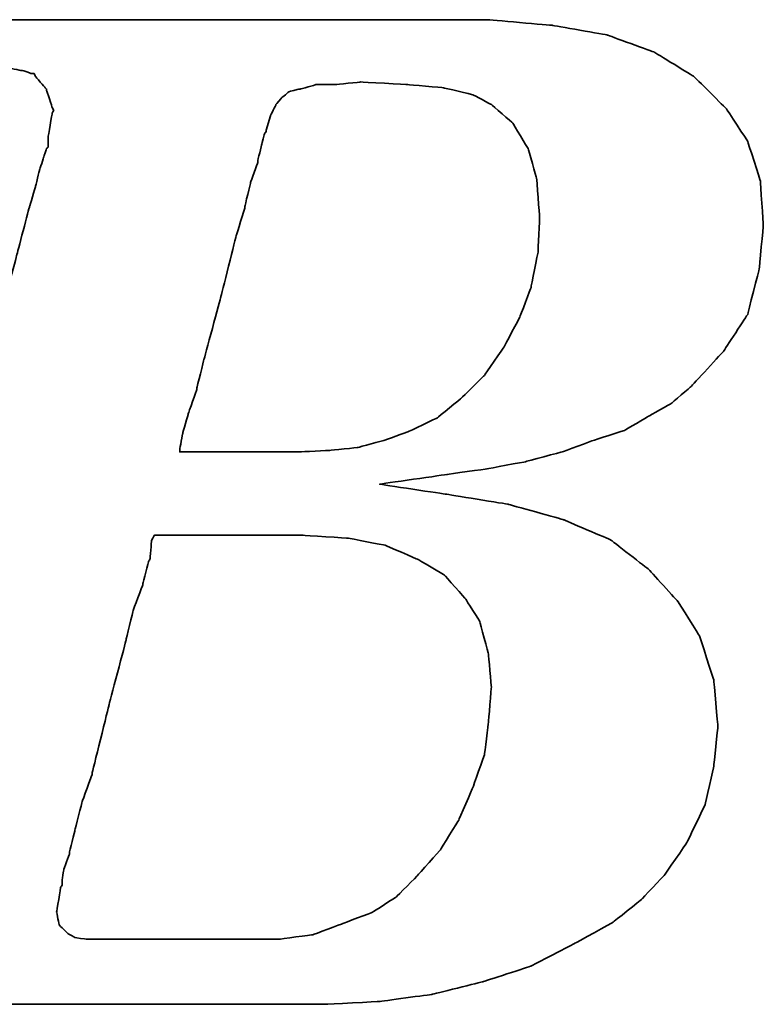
# Model space of a CAD drawing. Header units: millimetres. Extents: x -212 to 3135, y -1694 to 860.
# Tile 450 of 565: x 1078.74 to 1081.84, y -894.16 to -890.05. Entities that reach past the tile are written whole.
import ezdxf

# ---------------------------------------------------------------- set-up
doc = ezdxf.new("R2010")
doc.units = ezdxf.units.MM
doc.layers.add('DIM', color=4, linetype='CONTINUOUS')
doc.layers.add('layer 1', color=7, linetype='CONTINUOUS')

# ---------------------------------------------------------------- blocks, each defined once
blk = doc.blocks.new('TBI MOTION logo(完整正式版)')
at = {"layer": 'layer 1', "color": 22, "lineweight": 35}
for points, knots in [([(-64.65375, -6.86375), (-64.65375, -6.86375), (-64.84375, -7.29625), (-64.84375, -7.29625), (-64.84375, -7.29625), (-64.84375, -7.29625), (-64.86875, -7.34375), (-64.86875, -7.34375), (-64.86875, -7.34375), (-64.86875, -7.34375), (-64.86875, -7.36875), (-64.86875, -7.36875), (-64.86875, -7.36875), (-64.86875, -7.36875), (-65.15375, -7.65375), (-65.15375, -7.65375), (-65.15375, -7.65375), (-65.15375, -7.65375), (-65.17875, -7.65375), (-65.17875, -7.65375), (-65.17875, -7.65375), (-65.17875, -7.65375), (-65.20375, -7.67875), (-65.20375, -7.67875), (-65.20375, -7.67875), (-65.20375, -7.67875), (-65.58875, -7.87125), (-65.58875, -7.87125), (-65.58875, -7.87125), (-65.58875, -7.87125), (-65.63375, -7.87125), (-65.63375, -7.87125), (-65.63375, -7.87125), (-65.63375, -7.87125), (-65.65875, -7.89375), (-65.65875, -7.89375), (-65.65875, -7.89375), (-65.65875, -7.89375), (-66.09375, -7.94375), (-66.09375, -7.94375), (-66.09375, -7.94375), (-66.09375, -7.94375), (-66.11375, -7.94375), (-66.11375, -7.94375), (-66.11375, -7.94375), (-66.11375, -7.94375), (-66.16375, -7.94375), (-66.16375, -7.94375), (-66.16375, -7.94375), (-66.16375, -7.94375), (-66.30875, -7.94375), (-66.30875, -7.94375), (-66.30875, -7.94375), (-66.30875, -7.94375), (-66.69375, -7.94375), (-66.69375, -7.94375), (-66.69375, -7.94375), (-66.69375, -7.94375), (-67.07375, -7.94375), (-67.07375, -7.94375), (-67.07375, -7.94375), (-67.07375, -7.94375), (-67.12375, -7.94375), (-67.12375, -7.94375), (-67.12375, -7.94375), (-67.12375, -7.94375), (-67.12375, -7.96625), (-67.12375, -7.96625), (-67.12375, -7.96625), (-67.12375, -7.96625), (-67.14875, -7.99125), (-67.14875, -7.99125), (-67.14875, -7.99125), (-67.14875, -7.99125), (-67.24375, -8.34875), (-67.24375, -8.34875), (-67.24375, -8.34875), (-67.24375, -8.34875), (-67.31375, -8.68625), (-67.31375, -8.68625), (-67.31375, -8.68625), (-67.31375, -8.68625), (-67.26875, -8.68625), (-67.26875, -8.68625), (-67.26875, -8.68625), (-67.26875, -8.68625), (-67.07375, -8.68625), (-67.07375, -8.68625), (-67.07375, -8.68625), (-67.07375, -8.68625), (-66.54875, -8.68625), (-66.54875, -8.68625), (-66.54875, -8.68625), (-66.54875, -8.68625), (-65.82625, -8.68625), (-65.82625, -8.68625), (-65.82625, -8.68625), (-65.82625, -8.68625), (-65.01375, -8.68625), (-65.01375, -8.68625), (-65.01375, -8.68625), (-65.01375, -8.68625), (-64.05375, -8.68625), (-64.05375, -8.68625), (-64.05375, -8.68625), (-64.05375, -8.68625), (-62.08375, -8.68625), (-62.08375, -8.68625), (-62.08375, -8.68625), (-62.08375, -8.68625), (-60.06875, -8.68625), (-60.06875, -8.68625), (-60.06875, -8.68625), (-60.06875, -8.68625), (-59.10875, -8.68625), (-59.10875, -8.68625), (-59.10875, -8.68625), (-59.10875, -8.68625), (-58.29375, -8.68625), (-58.29375, -8.68625), (-58.29375, -8.68625), (-58.29375, -8.68625), (-57.57375, -8.68625), (-57.57375, -8.68625), (-57.57375, -8.68625), (-57.57375, -8.68625), (-57.04875, -8.68625), (-57.04875, -8.68625), (-57.04875, -8.68625), (-57.04875, -8.68625), (-56.85375, -8.68625), (-56.85375, -8.68625), (-56.85375, -8.68625), (-56.85375, -8.68625), (-56.70875, -8.68625), (-56.70875, -8.68625), (-56.70875, -8.68625), (-56.70875, -8.68625), (-56.61375, -8.68625), (-56.61375, -8.68625), (-56.61375, -8.68625), (-56.61375, -8.68625), (-56.56875, -8.68625), (-56.56875, -8.68625), (-56.56875, -8.68625), (-56.56875, -8.68625), (-55.65375, -8.63875), (-55.65375, -8.63875), (-55.65375, -8.63875), (-55.65375, -8.63875), (-54.76875, -8.51875), (-54.76875, -8.51875), (-54.76875, -8.51875), (-54.76875, -8.51875), (-53.90375, -8.30375), (-53.90375, -8.30375), (-53.90375, -8.30375), (-53.90375, -8.30375), (-53.08875, -8.03875), (-53.08875, -8.03875), (-53.08875, -8.03875), (-53.08875, -8.03875), (-52.34375, -7.65375), (-52.34375, -7.65375), (-52.34375, -7.65375), (-52.34375, -7.65375), (-51.69875, -7.29625), (-51.69875, -7.29625), (-51.69875, -7.29625), (-51.69875, -7.29625), (-51.21875, -6.91125), (-51.21875, -6.91125), (-51.21875, -6.91125), (-51.21875, -6.91125), (-50.83375, -6.50375), (-50.83375, -6.50375), (-50.83375, -6.50375), (-50.83375, -6.50375), (-50.44875, -5.94875), (-50.44875, -5.94875), (-50.44875, -5.94875), (-50.44875, -5.94875), (-50.13875, -5.30375), (-50.13875, -5.30375), (-50.13875, -5.30375), (-50.13875, -5.30375), (-49.99375, -4.65375), (-49.99375, -4.65375), (-49.99375, -4.65375), (-49.99375, -4.65375), (-49.92375, -3.98375), (-49.92375, -3.98375), (-49.92375, -3.98375), (-49.92375, -3.98375), (-49.99375, -3.19374), (-49.99375, -3.19374), (-49.99375, -3.19374), (-49.99375, -3.19374), (-50.23374, -2.44874), (-50.23374, -2.44874), (-50.23374, -2.44874), (-50.23374, -2.44874), (-50.59375, -1.87374), (-50.59375, -1.87374), (-50.59375, -1.87374), (-50.59375, -1.87374), (-51.09875, -1.31874), (-51.09875, -1.31874), (-51.09875, -1.31874), (-51.09875, -1.31874), (-51.74375, -0.81875), (-51.74375, -0.81875), (-51.74375, -0.81875), (-51.74375, -0.81875), (-52.53875, -0.48125), (-52.53875, -0.48125), (-52.53875, -0.48125), (-52.53875, -0.48125), (-53.47375, -0.21875), (-53.47375, -0.21875), (-53.47375, -0.21875), (-53.47375, -0.21875), (-54.52875, -0.04874), (-54.52875, -0.04874), (-54.52875, -0.04874), (-54.52875, -0.04874), (-55.65375, 0.12125), (-55.65375, 0.12125), (-55.65375, 0.12125), (-55.65375, 0.12125), (-54.50375, 0.28624), (-54.50375, 0.28624), (-54.50375, 0.28624), (-54.50375, 0.28624), (-53.83375, 0.38124), (-53.83375, 0.38124), (-53.83375, 0.38124), (-53.83375, 0.38124), (-53.18375, 0.50125), (-53.18375, 0.50125), (-53.18375, 0.50125), (-53.18375, 0.50125), (-52.55875, 0.66874), (-52.55875, 0.66874), (-52.55875, 0.66874), (-52.55875, 0.66874), (-52.03375, 0.86124), (-52.03375, 0.86124), (-52.03375, 0.86124), (-52.03375, 0.86124), (-51.50374, 1.03124), (-51.50374, 1.03124), (-51.50374, 1.03124), (-51.50374, 1.03124), (-51.09875, 1.27125), (-51.09875, 1.27125), (-51.09875, 1.27125), (-51.09875, 1.27125), (-50.71375, 1.48624), (-50.71375, 1.48624), (-50.71375, 1.48624), (-50.71375, 1.48624), (-50.37625, 1.77625), (-50.37625, 1.77625), (-50.37625, 1.77625), (-50.37625, 1.77625), (-49.82375, 2.37625), (-49.82375, 2.37625), (-49.82375, 2.37625), (-49.82375, 2.37625), (-49.41875, 2.99625), (-49.41875, 2.99625), (-49.41875, 2.99625), (-49.41875, 2.99625), (-49.22375, 3.76625), (-49.22375, 3.76625), (-49.22375, 3.76625), (-49.22375, 3.76625), (-49.15375, 4.50874), (-49.15375, 4.50874), (-49.15375, 4.50874), (-49.15375, 4.50874), (-49.20375, 5.25125), (-49.20375, 5.25125), (-49.20375, 5.25125), (-49.20375, 5.25125), (-49.41875, 5.92625), (-49.41875, 5.92625), (-49.41875, 5.92625), (-49.41875, 5.92625), (-49.77875, 6.47625), (-49.77875, 6.47625), (-49.77875, 6.47625), (-49.77875, 6.47625), (-50.33125, 7.02624), (-50.33125, 7.02624), (-50.33125, 7.02624), (-50.33125, 7.02624), (-51.00125, 7.43625), (-51.00125, 7.43625), (-51.00125, 7.43625), (-51.00125, 7.43625), (-51.79375, 7.72625), (-51.79375, 7.72625), (-51.79375, 7.72625), (-51.79375, 7.72625), (-52.72875, 7.89124), (-52.72875, 7.89124), (-52.72875, 7.89124), (-52.72875, 7.89124), (-53.83375, 7.98625), (-53.83375, 7.98625), (-53.83375, 7.98625), (-53.83375, 7.98625), (-53.92875, 7.98625), (-53.92875, 7.98625), (-53.92875, 7.98625), (-53.92875, 7.98625), (-54.26375, 7.98625), (-54.26375, 7.98625), (-54.26375, 7.98625), (-54.26375, 7.98625), (-54.74375, 7.98625), (-54.74375, 7.98625), (-54.74375, 7.98625), (-54.74375, 7.98625), (-55.36875, 7.98625), (-55.36875, 7.98625), (-55.36875, 7.98625), (-55.36875, 7.98625), (-56.13375, 7.98625), (-56.13375, 7.98625), (-56.13375, 7.98625), (-56.13375, 7.98625), (-56.94875, 7.98625), (-56.94875, 7.98625), (-56.94875, 7.98625), (-56.94875, 7.98625), (-58.77625, 7.98625), (-58.77625, 7.98625), (-58.77625, 7.98625), (-58.77625, 7.98625), (-60.59875, 7.98625), (-60.59875, 7.98625), (-60.59875, 7.98625), (-60.59875, 7.98625), (-61.41375, 7.98625), (-61.41375, 7.98625), (-61.41375, 7.98625), (-61.41375, 7.98625), (-62.17875, 7.98625), (-62.17875, 7.98625), (-62.17875, 7.98625), (-62.17875, 7.98625), (-62.80375, 7.98625), (-62.80375, 7.98625), (-62.80375, 7.98625), (-62.80375, 7.98625), (-63.30625, 7.98625), (-63.30625, 7.98625), (-63.30625, 7.98625), (-63.30625, 7.98625), (-63.57375, 7.98625), (-63.57375, 7.98625), (-63.57375, 7.98625), (-63.57375, 7.98625), (-63.57375, 7.96375), (-63.57375, 7.96375), (-63.57375, 7.96375), (-63.57375, 7.96375), (-63.59875, 7.94125), (-63.59875, 7.94125), (-63.59875, 7.94125), (-63.59875, 7.94125), (-63.69375, 7.55625), (-63.69375, 7.55625), (-63.69375, 7.55625), (-63.69375, 7.55625), (-63.76375, 7.24624), (-63.76375, 7.24624), (-63.76375, 7.24624), (-63.76375, 7.24624), (-63.23875, 7.24624), (-63.23875, 7.24624), (-63.23875, 7.24624), (-63.23875, 7.24624), (-62.75875, 7.24624), (-62.75875, 7.24624), (-62.75875, 7.24624), (-62.75875, 7.24624), (-62.61125, 7.24624), (-62.61125, 7.24624), (-62.61125, 7.24624), (-62.61125, 7.24624), (-62.56625, 7.24624), (-62.56625, 7.24624), (-62.56625, 7.24624), (-62.56625, 7.24624), (-62.22875, 7.24624), (-62.22875, 7.24624), (-62.22875, 7.24624), (-62.22875, 7.24624), (-62.20375, 7.24624), (-62.20375, 7.24624), (-62.20375, 7.24624), (-62.20375, 7.24624), (-62.17875, 7.21875), (-62.17875, 7.21875), (-62.17875, 7.21875), (-62.17875, 7.21875), (-61.96375, 7.17125), (-61.96375, 7.17125), (-61.96375, 7.17125), (-61.96375, 7.17125), (-61.72375, 7.12624), (-61.72375, 7.12624), (-61.72375, 7.12624), (-61.72375, 7.12624), (-61.70375, 7.12624), (-61.70375, 7.12624), (-61.70375, 7.12624), (-61.70375, 7.12624), (-61.55875, 7.07624), (-61.55875, 7.07624), (-61.55875, 7.07624), (-61.55875, 7.07624), (-61.50875, 7.07624), (-61.50875, 7.07624), (-61.50875, 7.07624), (-61.50875, 7.07624), (-61.48375, 7.02624), (-61.48375, 7.02624), (-61.48375, 7.02624), (-61.48375, 7.02624), (-61.31875, 6.83375), (-61.31875, 6.83375), (-61.31875, 6.83375), (-61.31875, 6.83375), (-61.29375, 6.81125), (-61.29375, 6.81125), (-61.29375, 6.81125), (-61.29375, 6.81125), (-61.29375, 6.78625), (-61.29375, 6.78625), (-61.29375, 6.78625), (-61.29375, 6.78625), (-61.19875, 6.50124), (-61.19875, 6.50124), (-61.19875, 6.50124), (-61.19875, 6.50124), (-61.17375, 6.45124), (-61.17375, 6.45124), (-61.17375, 6.45124), (-61.17375, 6.45124), (-61.19875, 6.40625), (-61.19875, 6.40625), (-61.19875, 6.40625), (-61.19875, 6.40625), (-61.26875, 5.99624), (-61.26875, 5.99624), (-61.26875, 5.99624), (-61.26875, 5.99624), (-61.26875, 5.85125), (-61.26875, 5.85125), (-61.26875, 5.85125), (-61.26875, 5.85125), (-61.26875, 5.82625), (-61.26875, 5.82625), (-61.26875, 5.82625), (-61.26875, 5.82625), (-61.29375, 5.80625), (-61.29375, 5.80625), (-61.29375, 5.80625), (-61.29375, 5.80625), (-61.34125, 5.66125), (-61.34125, 5.66125), (-61.34125, 5.66125), (-61.34125, 5.66125), (-61.41375, 5.44625), (-61.41375, 5.44625), (-61.41375, 5.44625), (-61.41375, 5.44625), (-61.48375, 5.15625), (-61.48375, 5.15625), (-61.48375, 5.15625), (-61.48375, 5.15625), (-61.58375, 4.82124), (-61.58375, 4.82124), (-61.58375, 4.82124), (-61.58375, 4.82124), (-61.79875, 4.00375), (-61.79875, 4.00375), (-61.79875, 4.00375), (-61.79875, 4.00375), (-62.05875, 2.99625), (-62.05875, 2.99625), (-62.05875, 2.99625), (-62.05875, 2.99625), (-62.34875, 1.91625), (-62.34875, 1.91625), (-62.34875, 1.91625), (-62.34875, 1.91625), (-62.97375, -0.41124), (-62.97375, -0.41124), (-62.97375, -0.41124), (-62.97375, -0.41124), (-63.59875, -2.75875), (-63.59875, -2.75875), (-63.59875, -2.75875), (-63.59875, -2.75875), (-63.88375, -3.86374), (-63.88375, -3.86374), (-63.88375, -3.86374), (-63.88375, -3.86374), (-64.14875, -4.82374), (-64.14875, -4.82374), (-64.14875, -4.82374), (-64.14875, -4.82374), (-64.36375, -5.64125), (-64.36375, -5.64125), (-64.36375, -5.64125), (-64.36375, -5.64125), (-64.43625, -5.97625), (-64.43625, -5.97625), (-64.43625, -5.97625), (-64.43625, -5.97625), (-64.50875, -6.28625), (-64.50875, -6.28625), (-64.50875, -6.28625), (-64.50875, -6.28625), (-64.50875, -6.30875), (-64.50875, -6.30875), (-64.50875, -6.30875), (-64.50875, -6.30875), (-64.57875, -6.50375), (-64.57875, -6.50375), (-64.57875, -6.50375), (-64.57875, -6.50375), (-64.62875, -6.69625), (-64.62875, -6.69625), (-64.62875, -6.69625), (-64.62875, -6.69625), (-64.62875, -6.76875), (-64.62875, -6.76875), (-64.62875, -6.76875), (-64.62875, -6.76875), (-64.62875, -6.81375), (-64.62875, -6.81375), (-64.62875, -6.81375), (-64.62875, -6.81375), (-64.62875, -6.83875), (-64.62875, -6.83875), (-64.62875, -6.83875), (-64.62875, -6.83875), (-64.65375, -6.86375), (-64.65375, -6.86375)], [0, 0, 0, 0, 0.00719424, 0.00719424, 0.00719424, 0.00719425, 0.01438849, 0.01438849, 0.01438849, 0.0143885, 0.02158273, 0.02158273, 0.02158273, 0.02158274, 0.02877698, 0.02877698, 0.02877698, 0.02877699, 0.03597122, 0.03597122, 0.03597122, 0.03597123, 0.04316547, 0.04316547, 0.04316547, 0.04316548, 0.05035971, 0.05035971, 0.05035971, 0.05035972, 0.05755396, 0.05755396, 0.05755396, 0.05755397, 0.0647482, 0.0647482, 0.0647482, 0.06474821, 0.07194245, 0.07194245, 0.07194245, 0.07194246, 0.07913669, 0.07913669, 0.07913669, 0.0791367, 0.08633094, 0.08633094, 0.08633094, 0.08633095, 0.09352518, 0.09352518, 0.09352518, 0.09352519, 0.10071942, 0.10071942, 0.10071942, 0.10071943, 0.10791367, 0.10791367, 0.10791367, 0.10791368, 0.11510791, 0.11510791, 0.11510791, 0.11510792, 0.12230216, 0.12230216, 0.12230216, 0.12230217, 0.1294964, 0.1294964, 0.1294964, 0.12949641, 0.13669065, 0.13669065, 0.13669065, 0.13669066, 0.14388489, 0.14388489, 0.14388489, 0.1438849, 0.15107914, 0.15107914, 0.15107914, 0.15107915, 0.15827338, 0.15827338, 0.15827338, 0.15827339, 0.16546763, 0.16546763, 0.16546763, 0.16546764, 0.17266187, 0.17266187, 0.17266187, 0.17266188, 0.17985612, 0.17985612, 0.17985612, 0.17985613, 0.18705036, 0.18705036, 0.18705036, 0.18705037, 0.1942446, 0.1942446, 0.1942446, 0.19424461, 0.20143885, 0.20143885, 0.20143885, 0.20143886, 0.20863309, 0.20863309, 0.20863309, 0.2086331, 0.21582734, 0.21582734, 0.21582734, 0.21582735, 0.22302158, 0.22302158, 0.22302158, 0.22302159, 0.23021583, 0.23021583, 0.23021583, 0.23021584, 0.23741007, 0.23741007, 0.23741007, 0.23741008, 0.24460432, 0.24460432, 0.24460432, 0.24460433, 0.25179856, 0.25179856, 0.25179856, 0.25179857, 0.25899281, 0.25899281, 0.25899281, 0.25899282, 0.26618705, 0.26618705, 0.26618705, 0.26618706, 0.27338129, 0.27338129, 0.27338129, 0.2733813, 0.28057554, 0.28057554, 0.28057554, 0.28057555, 0.28776978, 0.28776978, 0.28776978, 0.28776979, 0.29496403, 0.29496403, 0.29496403, 0.29496404, 0.30215827, 0.30215827, 0.30215827, 0.30215828, 0.30935252, 0.30935252, 0.30935252, 0.30935253, 0.31654676, 0.31654676, 0.31654676, 0.31654677, 0.32374101, 0.32374101, 0.32374101, 0.32374102, 0.33093525, 0.33093525, 0.33093525, 0.33093526, 0.3381295, 0.3381295, 0.3381295, 0.33812951, 0.34532374, 0.34532374, 0.34532374, 0.34532375, 0.35251799, 0.35251799, 0.35251799, 0.352518, 0.35971223, 0.35971223, 0.35971223, 0.35971224, 0.36690647, 0.36690647, 0.36690647, 0.36690648, 0.37410072, 0.37410072, 0.37410072, 0.37410073, 0.38129496, 0.38129496, 0.38129496, 0.38129497, 0.38848921, 0.38848921, 0.38848921, 0.38848922, 0.39568345, 0.39568345, 0.39568345, 0.39568346, 0.4028777, 0.4028777, 0.4028777, 0.40287771, 0.41007194, 0.41007194, 0.41007194, 0.41007195, 0.41726619, 0.41726619, 0.41726619, 0.4172662, 0.42446043, 0.42446043, 0.42446043, 0.42446044, 0.43165468, 0.43165468, 0.43165468, 0.43165469, 0.43884892, 0.43884892, 0.43884892, 0.43884893, 0.44604317, 0.44604317, 0.44604317, 0.44604318, 0.45323741, 0.45323741, 0.45323741, 0.45323742, 0.46043165, 0.46043165, 0.46043165, 0.46043166, 0.4676259, 0.4676259, 0.4676259, 0.46762591, 0.47482014, 0.47482014, 0.47482014, 0.47482015, 0.48201439, 0.48201439, 0.48201439, 0.4820144, 0.48920863, 0.48920863, 0.48920863, 0.48920864, 0.49640288, 0.49640288, 0.49640288, 0.49640289, 0.50359712, 0.50359712, 0.50359712, 0.50359713, 0.51079137, 0.51079137, 0.51079137, 0.51079138, 0.51798561, 0.51798561, 0.51798561, 0.51798562, 0.52517986, 0.52517986, 0.52517986, 0.52517987, 0.5323741, 0.5323741, 0.5323741, 0.53237411, 0.53956835, 0.53956835, 0.53956835, 0.53956836, 0.54676259, 0.54676259, 0.54676259, 0.5467626, 0.55395683, 0.55395683, 0.55395683, 0.55395684, 0.56115108, 0.56115108, 0.56115108, 0.56115109, 0.56834532, 0.56834532, 0.56834532, 0.56834533, 0.57553957, 0.57553957, 0.57553957, 0.57553958, 0.58273381, 0.58273381, 0.58273381, 0.58273382, 0.58992806, 0.58992806, 0.58992806, 0.58992807, 0.5971223, 0.5971223, 0.5971223, 0.59712231, 0.60431655, 0.60431655, 0.60431655, 0.60431656, 0.61151079, 0.61151079, 0.61151079, 0.6115108, 0.61870504, 0.61870504, 0.61870504, 0.61870505, 0.62589928, 0.62589928, 0.62589928, 0.62589929, 0.63309353, 0.63309353, 0.63309353, 0.63309354, 0.64028777, 0.64028777, 0.64028777, 0.64028778, 0.64748201, 0.64748201, 0.64748201, 0.64748202, 0.65467626, 0.65467626, 0.65467626, 0.65467627, 0.6618705, 0.6618705, 0.6618705, 0.66187051, 0.66906475, 0.66906475, 0.66906475, 0.66906476, 0.67625899, 0.67625899, 0.67625899, 0.676259, 0.68345324, 0.68345324, 0.68345324, 0.68345325, 0.69064748, 0.69064748, 0.69064748, 0.69064749, 0.69784173, 0.69784173, 0.69784173, 0.69784174, 0.70503597, 0.70503597, 0.70503597, 0.70503598, 0.71223022, 0.71223022, 0.71223022, 0.71223023, 0.71942446, 0.71942446, 0.71942446, 0.71942447, 0.72661871, 0.72661871, 0.72661871, 0.72661872, 0.73381295, 0.73381295, 0.73381295, 0.73381296, 0.74100719, 0.74100719, 0.74100719, 0.7410072, 0.74820144, 0.74820144, 0.74820144, 0.74820145, 0.75539568, 0.75539568, 0.75539568, 0.75539569, 0.76258993, 0.76258993, 0.76258993, 0.76258994, 0.76978417, 0.76978417, 0.76978417, 0.76978418, 0.77697842, 0.77697842, 0.77697842, 0.77697843, 0.78417266, 0.78417266, 0.78417266, 0.78417267, 0.79136691, 0.79136691, 0.79136691, 0.79136692, 0.79856115, 0.79856115, 0.79856115, 0.79856116, 0.8057554, 0.8057554, 0.8057554, 0.80575541, 0.81294964, 0.81294964, 0.81294964, 0.81294965, 0.82014388, 0.82014388, 0.82014388, 0.82014389, 0.82733813, 0.82733813, 0.82733813, 0.82733814, 0.83453237, 0.83453237, 0.83453237, 0.83453238, 0.84172662, 0.84172662, 0.84172662, 0.84172663, 0.84892086, 0.84892086, 0.84892086, 0.84892087, 0.85611511, 0.85611511, 0.85611511, 0.85611512, 0.86330935, 0.86330935, 0.86330935, 0.86330936, 0.8705036, 0.8705036, 0.8705036, 0.87050361, 0.87769784, 0.87769784, 0.87769784, 0.87769785, 0.88489209, 0.88489209, 0.88489209, 0.8848921, 0.89208633, 0.89208633, 0.89208633, 0.89208634, 0.89928058, 0.89928058, 0.89928058, 0.89928059, 0.90647482, 0.90647482, 0.90647482, 0.90647483, 0.91366906, 0.91366906, 0.91366906, 0.91366907, 0.92086331, 0.92086331, 0.92086331, 0.92086332, 0.92805755, 0.92805755, 0.92805755, 0.92805756, 0.9352518, 0.9352518, 0.9352518, 0.93525181, 0.94244604, 0.94244604, 0.94244604, 0.94244605, 0.94964029, 0.94964029, 0.94964029, 0.9496403, 0.95683453, 0.95683453, 0.95683453, 0.95683454, 0.96402878, 0.96402878, 0.96402878, 0.96402879, 0.97122302, 0.97122302, 0.97122302, 0.97122303, 0.97841727, 0.97841727, 0.97841727, 0.97841728, 0.98561151, 0.98561151, 0.98561151, 0.98561152, 0.99280576, 0.99280576, 0.99280576, 0.99280577, 1, 1, 1, 1]), ([(-57.50375, 6.35625), (-57.50375, 6.35625), (-57.57375, 6.11625), (-57.57375, 6.11625), (-57.57375, 6.11625), (-57.57375, 6.11625), (-57.57375, 6.09125), (-57.57375, 6.09125), (-57.57375, 6.09125), (-57.57375, 6.09125), (-57.59875, 6.06625), (-57.59875, 6.06625), (-57.59875, 6.06625), (-57.59875, 6.06625), (-57.64875, 5.87625), (-57.64875, 5.87625), (-57.64875, 5.87625), (-57.64875, 5.87625), (-57.71875, 5.58875), (-57.71875, 5.58875), (-57.71875, 5.58875), (-57.71875, 5.58875), (-57.71875, 5.56625), (-57.71875, 5.56625), (-57.71875, 5.56625), (-57.71875, 5.56625), (-57.83875, 5.23125), (-57.83875, 5.23125), (-57.83875, 5.23125), (-57.83875, 5.23125), (-57.93625, 4.82124), (-57.93625, 4.82124), (-57.93625, 4.82124), (-57.93625, 4.82124), (-57.93625, 4.79624), (-57.93625, 4.79624), (-57.93625, 4.79624), (-57.93625, 4.79624), (-58.07875, 4.34125), (-58.07875, 4.34125), (-58.07875, 4.34125), (-58.07875, 4.34125), (-58.34375, 3.28625), (-58.34375, 3.28625), (-58.34375, 3.28625), (-58.34375, 3.28625), (-58.62875, 2.23124), (-58.62875, 2.23124), (-58.62875, 2.23124), (-58.62875, 2.23124), (-58.74875, 1.75125), (-58.74875, 1.75125), (-58.74875, 1.75125), (-58.74875, 1.75125), (-58.74875, 1.72625), (-58.74875, 1.72625), (-58.74875, 1.72625), (-58.74875, 1.72625), (-58.89375, 1.31625), (-58.89375, 1.31625), (-58.89375, 1.31625), (-58.89375, 1.31625), (-58.98875, 0.98124), (-58.98875, 0.98124), (-58.98875, 0.98124), (-58.98875, 0.98124), (-59.03875, 0.71625), (-59.03875, 0.71625), (-59.03875, 0.71625), (-59.03875, 0.71625), (-59.03875, 0.66874), (-59.03875, 0.66874), (-59.03875, 0.66874), (-59.03875, 0.66874), (-58.91875, 0.66874), (-58.91875, 0.66874), (-58.91875, 0.66874), (-58.91875, 0.66874), (-58.53375, 0.66874), (-58.53375, 0.66874), (-58.53375, 0.66874), (-58.53375, 0.66874), (-58.10375, 0.66874), (-58.10375, 0.66874), (-58.10375, 0.66874), (-58.10375, 0.66874), (-57.66875, 0.66874), (-57.66875, 0.66874), (-57.66875, 0.66874), (-57.66875, 0.66874), (-57.33375, 0.66874), (-57.33375, 0.66874), (-57.33375, 0.66874), (-57.33375, 0.66874), (-57.09375, 0.66874), (-57.09375, 0.66874), (-57.09375, 0.66874), (-57.09375, 0.66874), (-56.99875, 0.66874), (-56.99875, 0.66874), (-56.99875, 0.66874), (-56.99875, 0.66874), (-56.49375, 0.69374), (-56.49375, 0.69374), (-56.49375, 0.69374), (-56.49375, 0.69374), (-56.01375, 0.74374), (-56.01375, 0.74374), (-56.01375, 0.74374), (-56.01375, 0.74374), (-55.58375, 0.86124), (-55.58375, 0.86124), (-55.58375, 0.86124), (-55.58375, 0.86124), (-55.17375, 1.00624), (-55.17375, 1.00624), (-55.17375, 1.00624), (-55.17375, 1.00624), (-54.67375, 1.24625), (-54.67375, 1.24625), (-54.67375, 1.24625), (-54.67375, 1.24625), (-54.26375, 1.58124), (-54.26375, 1.58124), (-54.26375, 1.58124), (-54.26375, 1.58124), (-53.87875, 1.96374), (-53.87875, 1.96374), (-53.87875, 1.96374), (-53.87875, 1.96374), (-53.54375, 2.44625), (-53.54375, 2.44625), (-53.54375, 2.44625), (-53.54375, 2.44625), (-53.27875, 2.95125), (-53.27875, 2.95125), (-53.27875, 2.95125), (-53.27875, 2.95125), (-53.08875, 3.45124), (-53.08875, 3.45124), (-53.08875, 3.45124), (-53.08875, 3.45124), (-52.96875, 4.05124), (-52.96875, 4.05124), (-52.96875, 4.05124), (-52.96875, 4.05124), (-52.94375, 4.65125), (-52.94375, 4.65125), (-52.94375, 4.65125), (-52.94375, 4.65125), (-52.99375, 5.30125), (-52.99375, 5.30125), (-52.99375, 5.30125), (-52.99375, 5.30125), (-53.13875, 5.80625), (-53.13875, 5.80625), (-53.13875, 5.80625), (-53.13875, 5.80625), (-53.39875, 6.23625), (-53.39875, 6.23625), (-53.39875, 6.23625), (-53.39875, 6.23625), (-53.75875, 6.54875), (-53.75875, 6.54875), (-53.75875, 6.54875), (-53.75875, 6.54875), (-54.07375, 6.71625), (-54.07375, 6.71625), (-54.07375, 6.71625), (-54.07375, 6.71625), (-54.57375, 6.83375), (-54.57375, 6.83375), (-54.57375, 6.83375), (-54.57375, 6.83375), (-55.17375, 6.88625), (-55.17375, 6.88625), (-55.17375, 6.88625), (-55.17375, 6.88625), (-55.96875, 6.93125), (-55.96875, 6.93125), (-55.96875, 6.93125), (-55.96875, 6.93125), (-56.39875, 6.88625), (-56.39875, 6.88625), (-56.39875, 6.88625), (-56.39875, 6.88625), (-56.42125, 6.88625), (-56.42125, 6.88625), (-56.42125, 6.88625), (-56.42125, 6.88625), (-56.73375, 6.88625), (-56.73375, 6.88625), (-56.73375, 6.88625), (-56.73375, 6.88625), (-56.99875, 6.81125), (-56.99875, 6.81125), (-56.99875, 6.81125), (-56.99875, 6.81125), (-57.02375, 6.81125), (-57.02375, 6.81125), (-57.02375, 6.81125), (-57.02375, 6.81125), (-57.18875, 6.76625), (-57.18875, 6.76625), (-57.18875, 6.76625), (-57.18875, 6.76625), (-57.30875, 6.66625), (-57.30875, 6.66625), (-57.30875, 6.66625), (-57.30875, 6.66625), (-57.40875, 6.54875), (-57.40875, 6.54875), (-57.40875, 6.54875), (-57.40875, 6.54875), (-57.50375, 6.35625), (-57.50375, 6.35625)], [0, 0, 0, 0, 0.01851852, 0.01851852, 0.01851852, 0.01851853, 0.03703704, 0.03703704, 0.03703704, 0.03703705, 0.05555556, 0.05555556, 0.05555556, 0.05555557, 0.07407407, 0.07407407, 0.07407407, 0.07407408, 0.09259259, 0.09259259, 0.09259259, 0.0925926, 0.11111111, 0.11111111, 0.11111111, 0.11111112, 0.12962963, 0.12962963, 0.12962963, 0.12962964, 0.14814815, 0.14814815, 0.14814815, 0.14814816, 0.16666667, 0.16666667, 0.16666667, 0.16666668, 0.18518519, 0.18518519, 0.18518519, 0.1851852, 0.2037037, 0.2037037, 0.2037037, 0.20370371, 0.22222222, 0.22222222, 0.22222222, 0.22222223, 0.24074074, 0.24074074, 0.24074074, 0.24074075, 0.25925926, 0.25925926, 0.25925926, 0.25925927, 0.27777778, 0.27777778, 0.27777778, 0.27777779, 0.2962963, 0.2962963, 0.2962963, 0.29629631, 0.31481481, 0.31481481, 0.31481481, 0.31481482, 0.33333333, 0.33333333, 0.33333333, 0.33333334, 0.35185185, 0.35185185, 0.35185185, 0.35185186, 0.37037037, 0.37037037, 0.37037037, 0.37037038, 0.38888889, 0.38888889, 0.38888889, 0.3888889, 0.40740741, 0.40740741, 0.40740741, 0.40740742, 0.42592593, 0.42592593, 0.42592593, 0.42592594, 0.44444444, 0.44444444, 0.44444444, 0.44444445, 0.46296296, 0.46296296, 0.46296296, 0.46296297, 0.48148148, 0.48148148, 0.48148148, 0.48148149, 0.5, 0.5, 0.5, 0.50000001, 0.51851852, 0.51851852, 0.51851852, 0.51851853, 0.53703704, 0.53703704, 0.53703704, 0.53703705, 0.55555556, 0.55555556, 0.55555556, 0.55555557, 0.57407407, 0.57407407, 0.57407407, 0.57407408, 0.59259259, 0.59259259, 0.59259259, 0.5925926, 0.61111111, 0.61111111, 0.61111111, 0.61111112, 0.62962963, 0.62962963, 0.62962963, 0.62962964, 0.64814815, 0.64814815, 0.64814815, 0.64814816, 0.66666667, 0.66666667, 0.66666667, 0.66666668, 0.68518519, 0.68518519, 0.68518519, 0.6851852, 0.7037037, 0.7037037, 0.7037037, 0.70370371, 0.72222222, 0.72222222, 0.72222222, 0.72222223, 0.74074074, 0.74074074, 0.74074074, 0.74074075, 0.75925926, 0.75925926, 0.75925926, 0.75925927, 0.77777778, 0.77777778, 0.77777778, 0.77777779, 0.7962963, 0.7962963, 0.7962963, 0.79629631, 0.81481481, 0.81481481, 0.81481481, 0.81481482, 0.83333333, 0.83333333, 0.83333333, 0.83333334, 0.85185185, 0.85185185, 0.85185185, 0.85185186, 0.87037037, 0.87037037, 0.87037037, 0.87037038, 0.88888889, 0.88888889, 0.88888889, 0.8888889, 0.90740741, 0.90740741, 0.90740741, 0.90740742, 0.92592593, 0.92592593, 0.92592593, 0.92592594, 0.94444444, 0.94444444, 0.94444444, 0.94444445, 0.96296296, 0.96296296, 0.96296296, 0.96296297, 0.98148148, 0.98148148, 0.98148148, 0.98148149, 1, 1, 1, 1]), ([(-61.03125, -6.57375), (-61.03125, -6.57375), (-61.03125, -6.67125), (-61.03125, -6.67125), (-61.03125, -6.67125), (-61.03125, -6.67125), (-61.05375, -6.69625), (-61.05375, -6.69625), (-61.05375, -6.69625), (-61.05375, -6.69625), (-61.12375, -7.12875), (-61.12375, -7.12875), (-61.12375, -7.12875), (-61.12375, -7.12875), (-61.07875, -7.34375), (-61.07875, -7.34375), (-61.07875, -7.34375), (-61.07875, -7.34375), (-60.93375, -7.48875), (-60.93375, -7.48875), (-60.93375, -7.48875), (-60.93375, -7.48875), (-60.81375, -7.55625), (-60.81375, -7.55625), (-60.81375, -7.55625), (-60.81375, -7.55625), (-60.62375, -7.58375), (-60.62375, -7.58375), (-60.62375, -7.58375), (-60.62375, -7.58375), (-60.30875, -7.58375), (-60.30875, -7.58375), (-60.30875, -7.58375), (-60.30875, -7.58375), (-59.97375, -7.58375), (-59.97375, -7.58375), (-59.97375, -7.58375), (-59.97375, -7.58375), (-59.87875, -7.58375), (-59.87875, -7.58375), (-59.87875, -7.58375), (-59.87875, -7.58375), (-59.63625, -7.58375), (-59.63625, -7.58375), (-59.63625, -7.58375), (-59.63625, -7.58375), (-58.96875, -7.58375), (-58.96875, -7.58375), (-58.96875, -7.58375), (-58.96875, -7.58375), (-58.29375, -7.58375), (-58.29375, -7.58375), (-58.29375, -7.58375), (-58.29375, -7.58375), (-58.05375, -7.58375), (-58.05375, -7.58375), (-58.05375, -7.58375), (-58.05375, -7.58375), (-57.98375, -7.58375), (-57.98375, -7.58375), (-57.98375, -7.58375), (-57.98375, -7.58375), (-57.35875, -7.58375), (-57.35875, -7.58375), (-57.35875, -7.58375), (-57.35875, -7.58375), (-56.78375, -7.50875), (-56.78375, -7.50875), (-56.78375, -7.50875), (-56.78375, -7.50875), (-56.27875, -7.31875), (-56.27875, -7.31875), (-56.27875, -7.31875), (-56.27875, -7.31875), (-55.77375, -7.12875), (-55.77375, -7.12875), (-55.77375, -7.12875), (-55.77375, -7.12875), (-55.36875, -6.86375), (-55.36875, -6.86375), (-55.36875, -6.86375), (-55.36875, -6.86375), (-55.00875, -6.50375), (-55.00875, -6.50375), (-55.00875, -6.50375), (-55.00875, -6.50375), (-54.62375, -6.06875), (-54.62375, -6.06875), (-54.62375, -6.06875), (-54.62375, -6.06875), (-54.31375, -5.56875), (-54.31375, -5.56875), (-54.31375, -5.56875), (-54.31375, -5.56875), (-54.07375, -5.01625), (-54.07375, -5.01625), (-54.07375, -5.01625), (-54.07375, -5.01625), (-53.87875, -4.46374), (-53.87875, -4.46374), (-53.87875, -4.46374), (-53.87875, -4.46374), (-53.80875, -3.91375), (-53.80875, -3.91375), (-53.80875, -3.91375), (-53.80875, -3.91375), (-53.75875, -3.31375), (-53.75875, -3.31375), (-53.75875, -3.31375), (-53.75875, -3.31375), (-53.80875, -2.75875), (-53.80875, -2.75875), (-53.80875, -2.75875), (-53.80875, -2.75875), (-53.95375, -2.20875), (-53.95375, -2.20875), (-53.95375, -2.20875), (-53.95375, -2.20875), (-54.19375, -1.82625), (-54.19375, -1.82625), (-54.19375, -1.82625), (-54.19375, -1.82625), (-54.55375, -1.41875), (-54.55375, -1.41875), (-54.55375, -1.41875), (-54.55375, -1.41875), (-55.00875, -1.15125), (-55.00875, -1.15125), (-55.00875, -1.15125), (-55.00875, -1.15125), (-55.56125, -0.91375), (-55.56125, -0.91375), (-55.56125, -0.91375), (-55.56125, -0.91375), (-56.18125, -0.79375), (-56.18125, -0.79375), (-56.18125, -0.79375), (-56.18125, -0.79375), (-56.94875, -0.74374), (-56.94875, -0.74374), (-56.94875, -0.74374), (-56.94875, -0.74374), (-56.99875, -0.74374), (-56.99875, -0.74374), (-56.99875, -0.74374), (-56.99875, -0.74374), (-57.09375, -0.74374), (-57.09375, -0.74374), (-57.09375, -0.74374), (-57.09375, -0.74374), (-57.38375, -0.74374), (-57.38375, -0.74374), (-57.38375, -0.74374), (-57.38375, -0.74374), (-57.76875, -0.74374), (-57.76875, -0.74374), (-57.76875, -0.74374), (-57.76875, -0.74374), (-58.24625, -0.74374), (-58.24625, -0.74374), (-58.24625, -0.74374), (-58.24625, -0.74374), (-58.72875, -0.74374), (-58.72875, -0.74374), (-58.72875, -0.74374), (-58.72875, -0.74374), (-59.20875, -0.74374), (-59.20875, -0.74374), (-59.20875, -0.74374), (-59.20875, -0.74374), (-59.46875, -0.74374), (-59.46875, -0.74374), (-59.46875, -0.74374), (-59.46875, -0.74374), (-59.51625, -0.83875), (-59.51625, -0.83875), (-59.51625, -0.83875), (-59.51625, -0.83875), (-59.54375, -1.15125), (-59.54375, -1.15125), (-59.54375, -1.15125), (-59.54375, -1.15125), (-59.56375, -1.17874), (-59.56375, -1.17874), (-59.56375, -1.17874), (-59.56375, -1.17874), (-59.66375, -1.55875), (-59.66375, -1.55875), (-59.66375, -1.55875), (-59.66375, -1.55875), (-59.66375, -1.58375), (-59.66375, -1.58375), (-59.66375, -1.58375), (-59.66375, -1.58375), (-59.82875, -2.01874), (-59.82875, -2.01874), (-59.82875, -2.01874), (-59.82875, -2.01874), (-59.94875, -2.52125), (-59.94875, -2.52125), (-59.94875, -2.52125), (-59.94875, -2.52125), (-60.23875, -3.62375), (-60.23875, -3.62375), (-60.23875, -3.62375), (-60.23875, -3.62375), (-60.52375, -4.77624), (-60.52375, -4.77624), (-60.52375, -4.77624), (-60.52375, -4.77624), (-60.52375, -4.79874), (-60.52375, -4.79874), (-60.52375, -4.79874), (-60.52375, -4.79874), (-60.69125, -5.25375), (-60.69125, -5.25375), (-60.69125, -5.25375), (-60.69125, -5.25375), (-60.81375, -5.73625), (-60.81375, -5.73625), (-60.81375, -5.73625), (-60.81375, -5.73625), (-60.90875, -6.11875), (-60.90875, -6.11875), (-60.90875, -6.11875), (-60.90875, -6.11875), (-60.90875, -6.14375), (-60.90875, -6.14375), (-60.90875, -6.14375), (-60.90875, -6.14375), (-61.00375, -6.40875), (-61.00375, -6.40875), (-61.00375, -6.40875), (-61.00375, -6.40875), (-61.03125, -6.57375), (-61.03125, -6.57375)], [0, 0, 0, 0, 0.01694915, 0.01694915, 0.01694915, 0.01694916, 0.03389831, 0.03389831, 0.03389831, 0.03389832, 0.05084746, 0.05084746, 0.05084746, 0.05084747, 0.06779661, 0.06779661, 0.06779661, 0.06779662, 0.08474576, 0.08474576, 0.08474576, 0.08474577, 0.10169492, 0.10169492, 0.10169492, 0.10169493, 0.11864407, 0.11864407, 0.11864407, 0.11864408, 0.13559322, 0.13559322, 0.13559322, 0.13559323, 0.15254237, 0.15254237, 0.15254237, 0.15254238, 0.16949153, 0.16949153, 0.16949153, 0.16949154, 0.18644068, 0.18644068, 0.18644068, 0.18644069, 0.20338983, 0.20338983, 0.20338983, 0.20338984, 0.22033898, 0.22033898, 0.22033898, 0.22033899, 0.23728814, 0.23728814, 0.23728814, 0.23728815, 0.25423729, 0.25423729, 0.25423729, 0.2542373, 0.27118644, 0.27118644, 0.27118644, 0.27118645, 0.28813559, 0.28813559, 0.28813559, 0.2881356, 0.30508475, 0.30508475, 0.30508475, 0.30508476, 0.3220339, 0.3220339, 0.3220339, 0.32203391, 0.33898305, 0.33898305, 0.33898305, 0.33898306, 0.3559322, 0.3559322, 0.3559322, 0.35593221, 0.37288136, 0.37288136, 0.37288136, 0.37288137, 0.38983051, 0.38983051, 0.38983051, 0.38983052, 0.40677966, 0.40677966, 0.40677966, 0.40677967, 0.42372881, 0.42372881, 0.42372881, 0.42372882, 0.44067797, 0.44067797, 0.44067797, 0.44067798, 0.45762712, 0.45762712, 0.45762712, 0.45762713, 0.47457627, 0.47457627, 0.47457627, 0.47457628, 0.49152542, 0.49152542, 0.49152542, 0.49152543, 0.50847458, 0.50847458, 0.50847458, 0.50847459, 0.52542373, 0.52542373, 0.52542373, 0.52542374, 0.54237288, 0.54237288, 0.54237288, 0.54237289, 0.55932203, 0.55932203, 0.55932203, 0.55932204, 0.57627119, 0.57627119, 0.57627119, 0.5762712, 0.59322034, 0.59322034, 0.59322034, 0.59322035, 0.61016949, 0.61016949, 0.61016949, 0.6101695, 0.62711864, 0.62711864, 0.62711864, 0.62711865, 0.6440678, 0.6440678, 0.6440678, 0.64406781, 0.66101695, 0.66101695, 0.66101695, 0.66101696, 0.6779661, 0.6779661, 0.6779661, 0.67796611, 0.69491525, 0.69491525, 0.69491525, 0.69491526, 0.71186441, 0.71186441, 0.71186441, 0.71186442, 0.72881356, 0.72881356, 0.72881356, 0.72881357, 0.74576271, 0.74576271, 0.74576271, 0.74576272, 0.76271186, 0.76271186, 0.76271186, 0.76271187, 0.77966102, 0.77966102, 0.77966102, 0.77966103, 0.79661017, 0.79661017, 0.79661017, 0.79661018, 0.81355932, 0.81355932, 0.81355932, 0.81355933, 0.83050847, 0.83050847, 0.83050847, 0.83050848, 0.84745763, 0.84745763, 0.84745763, 0.84745764, 0.86440678, 0.86440678, 0.86440678, 0.86440679, 0.88135593, 0.88135593, 0.88135593, 0.88135594, 0.89830508, 0.89830508, 0.89830508, 0.89830509, 0.91525424, 0.91525424, 0.91525424, 0.91525425, 0.93220339, 0.93220339, 0.93220339, 0.9322034, 0.94915254, 0.94915254, 0.94915254, 0.94915255, 0.96610169, 0.96610169, 0.96610169, 0.9661017, 0.98305085, 0.98305085, 0.98305085, 0.98305086, 1, 1, 1, 1])]:
    blk.add_open_spline(points, degree=3, knots=knots, dxfattribs=at)

msp = doc.modelspace()

# ---------------------------------------------------------------- block references
at = {"layer": 'DIM', "color": 7, "xscale": 0.246592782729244, "yscale": 0.246592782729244, "zscale": 0.246592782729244}
msp.add_blockref('TBI MOTION logo(完整正式版)', (1093.9633, -892.0172), dxfattribs=at)

doc.saveas('drawing.dxf')
